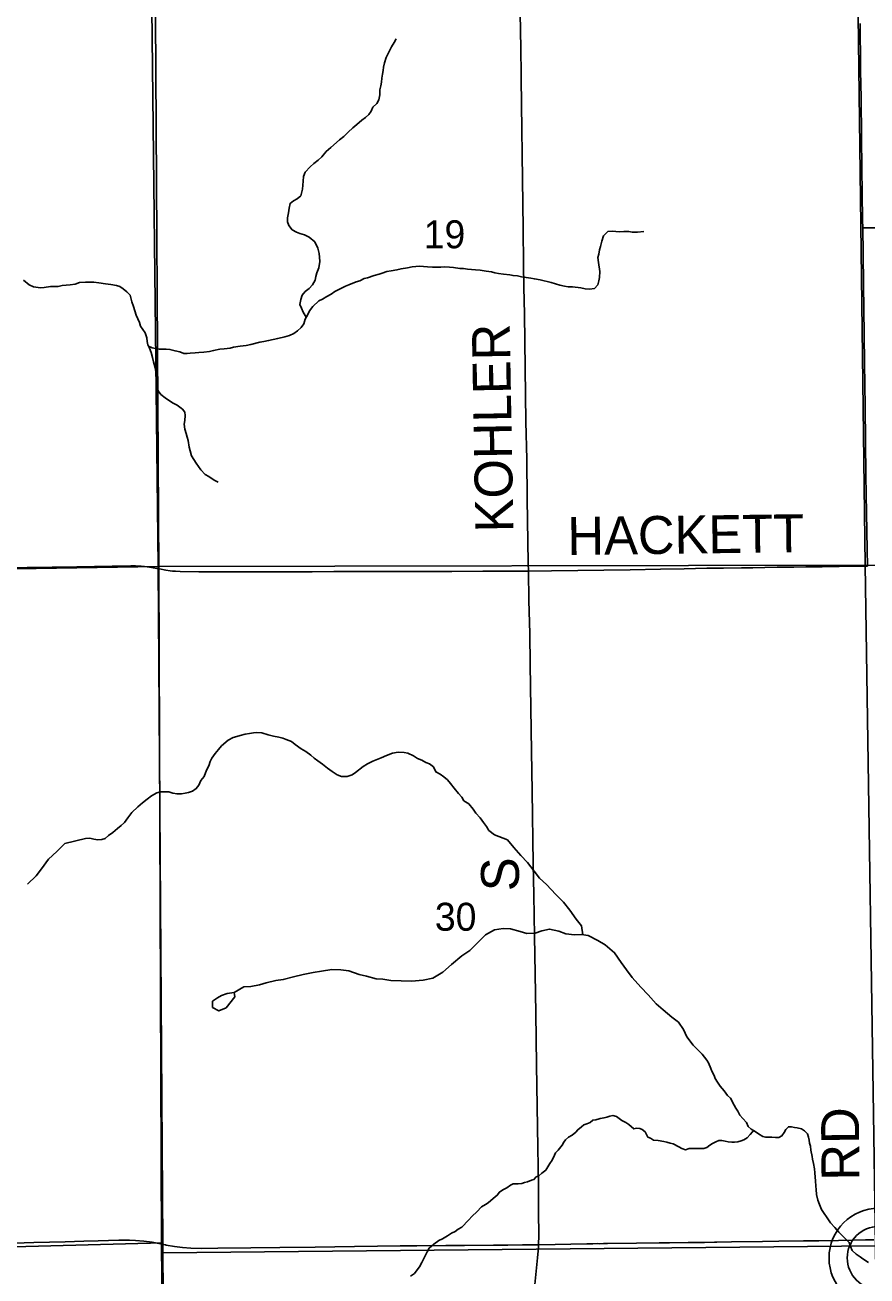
# Model space of a CAD drawing. Extents: x 1985906 to 2360102, y 891258 to 1222054.
# Drawn here: x 2171010 to 2177669, y 999101 to 1008989 of the extents above; entities that cross this region are included whole.
import ezdxf

# ---------------------------------------------------------------- set-up
doc = ezdxf.new("R2010")
doc.units = 0
for name, color, linetype in [('GM_X_County_Road', 7, 'Continuous'), ('GM_X_County_Road_Text', 7, 'Continuous'), ('GM_X_Minor_Lake', 7, 'Continuous'), ('GM_X_Minor_River', 7, 'Continuous'), ('GM_X_Section', 7, 'Continuous'), ('GM_X_Section_Text', 7, 'Continuous'), ('GM_X_Township', 7, 'Continuous'), ('GM_X_Township_Road', 7, 'Continuous'), ('GM_X_Township_Road_Text', 7, 'Continuous'), ('GM_X_Unincorporated', 7, 'Continuous')]:
    doc.layers.add(name, color=color, linetype=linetype)

msp = doc.modelspace()

# ---------------------------------------------------------------- linework, layer by layer
at = {"layer": 'GM_X_County_Road'}
for points in [[(2177634.9, 1007387.2), (2177634.1, 1007446), (2177631.1, 1007659.2), (2177628, 1007856), (2177626.5, 1008101.9), (2177622.5, 1008413.6), (2177618.8, 1008626.8), (2177617.4, 1008774.2), (2177616.2, 1008884.8), (2177615.3, 1008941.3), (2177614.3, 1009002.1)], [(2177672.3, 1004711.1), (2177670.2, 1004843), (2177663.9, 1005133.9), (2177661, 1005429.1), (2177654, 1005970.3), (2177653.1, 1006150.7), (2177649.9, 1006314.7), (2177646.5, 1006544.1), (2177640.7, 1006937.7), (2177637.5, 1007183.6), (2177634.9, 1007387.2)], [(2169337, 1004672.7), (2169502.9, 1004676.6), (2169863.6, 1004685), (2170290, 1004690.4), (2170552.3, 1004694.4), (2171027.9, 1004702.2), (2171421.4, 1004707.1), (2171700.1, 1004712.8), (2171847.9, 1004714.3), (2171885.3, 1004713.3), (2171907.3, 1004712.9), (2171929.7, 1004711.5), (2171954.4, 1004709.2), (2171976.9, 1004706.9), (2171994, 1004704.3), (2172051.9, 1004694.4), (2172073.9, 1004690.1)], [(2172073.9, 1004690.1), (2172123.3, 1004680.5), (2172157.1, 1004675.6), (2172178.1, 1004672.8), (2172200.1, 1004671.4), (2172238.4, 1004669), (2172385.7, 1004666.5), (2172787.6, 1004667.3), (2172903.5, 1004667.2), (2173281.7, 1004668), (2173452.4, 1004668.4), (2173579.9, 1004668.6), (2173714.7, 1004668.8), (2173867.8, 1004669.3), (2174123.9, 1004670.1), (2174386, 1004670.7), (2174632, 1004671), (2174935.1, 1004672.9), (2174991.5, 1004673.3)], [(2174991.5, 1004673.3), (2175173.1, 1004674.5), (2175796.2, 1004684), (2176035.5, 1004688.3), (2176222.5, 1004691.4), (2176402.8, 1004695.1), (2176534.1, 1004696.3), (2176676, 1004698.2), (2176765.4, 1004699.3), (2176860.4, 1004701.1), (2176957.4, 1004703.4), (2177090.1, 1004704.6), (2177185.7, 1004705.4), (2177313.3, 1004706.7), (2177449.2, 1004709.8), (2177557.4, 1004711.1), (2177672.3, 1004711.1)], [(2169395.2, 999316.6), (2169556.4, 999322.1), (2169835.1, 999328.4), (2170195.7, 999339.6), (2170458.1, 999347.7), (2170769.6, 999356.3), (2171081.1, 999364.8), (2171327.1, 999371.9), (2171474.6, 999376.2), (2171589.3, 999379.9), (2171753.3, 999384.7), (2171835.5, 999384.4), (2171884.8, 999382.4), (2171950.2, 999376.1), (2172014.9, 999367), (2172120.2, 999346.8)], [(2172120.2, 999346.8), (2172127.2, 999345.4), (2172191.7, 999334.7), (2172256.5, 999326.7), (2172321.7, 999322), (2172403.5, 999319.5), (2172534.5, 999319.7), (2172796.9, 999323.7), (2173026.4, 999326.6), (2173305.1, 999330.1), (2173616.6, 999334.1), (2173796.9, 999336.4), (2173977.3, 999338.2), (2174108.4, 999339), (2174338, 999340.7), (2174485.5, 999342.5), (2174715.1, 999345.7), (2174829.9, 999345.9), (2174944.7, 999346.1), (2174993.8, 999347.8), (2175043, 999348.3), (2175070.9, 999347.7)], [(2175070.9, 999347.7), (2175075.8, 999347.6), (2175452.9, 999355.2), (2175469.3, 999355), (2175502.1, 999355.7), (2175535, 999356.5), (2175551.3, 999356.1), (2175584.1, 999357.1), (2175616.6, 999357.4), (2175846.1, 999359.8), (2176025.8, 999362.3), (2176107.6, 999363.6), (2176254.2, 999364.9), (2176384.7, 999366.6), (2176463.5, 999368.1)], [(2176463.5, 999368.1), (2176482.6, 999368.4), (2176596.9, 999370), (2176842.4, 999372.6), (2176972.7, 999376.2), (2177165.9, 999378), (2177287, 999379.5), (2177444.9, 999380.7), (2177560, 999383.6), (2177658.4, 999385.9), (2177724.2, 999387)]]:
    msp.add_lwpolyline(points, dxfattribs=at)
at = {"layer": 'GM_X_Minor_Lake'}
for points in [[(2172663.3, 1001341.4), (2172609.4, 1001332.9), (2172563.6, 1001318.6), (2172533.8, 1001300.3), (2172492, 1001272), (2172494.4, 1001223.9), (2172544.5, 1001196.2), (2172600.2, 1001220.7), (2172669.5, 1001307.3), (2172667.4, 1001325.4)], [(2172667.4, 1001325.4), (2172663.3, 1001341.4)]]:
    msp.add_lwpolyline(points, dxfattribs=at)
at = {"layer": 'GM_X_Minor_River'}
for points in [[(2173234.8, 1006678.9), (2173210.3, 1006720.5), (2173197.9, 1006750.5), (2173183.6, 1006780.5), (2173191.3, 1006820.7), (2173203.1, 1006852.9), (2173226.9, 1006883.2), (2173258.9, 1006907.6), (2173282.7, 1006935.9), (2173304.5, 1006972.2), (2173310.3, 1007002.4), (2173318, 1007030.5), (2173333.8, 1007070.8), (2173341.4, 1007121.1), (2173339.1, 1007155.2), (2173336.8, 1007183.3), (2173326.4, 1007225.3), (2173301.9, 1007275.3), (2173257.5, 1007311.1), (2173221.2, 1007330.9), (2173182.9, 1007340.6), (2173156.7, 1007352.5), (2173122.4, 1007370.3), (2173096.1, 1007404.2), (2173085.8, 1007432.2), (2173087.5, 1007464.3), (2173093.2, 1007504.5), (2173098.9, 1007542.7), (2173106.6, 1007578.9), (2173132.6, 1007599.2), (2173162.5, 1007615.5), (2173190.4, 1007639.9), (2173204, 1007692.2), (2173207.8, 1007722.3), (2173209.5, 1007754.4), (2173213.2, 1007792.6), (2173227, 1007824.9), (2173264.8, 1007867.3), (2173294.7, 1007893.7), (2173328.6, 1007920.1), (2173358.5, 1007946.4), (2173392.2, 1007988.8), (2173428.1, 1008021.2), (2173497.9, 1008082), (2173531.8, 1008108.4), (2173565.6, 1008142.8), (2173603.5, 1008177.3), (2173635.4, 1008203.6), (2173673.2, 1008238.1), (2173703.2, 1008258.4), (2173729, 1008282.7), (2173748.9, 1008309), (2173760.7, 1008339.2), (2173792.6, 1008369.5), (2173808.4, 1008397.8), (2173816.1, 1008438), (2173817.7, 1008476.2), (2173823.5, 1008508.3), (2173829.3, 1008538.5), (2173831, 1008568.6), (2173836.8, 1008600.8), (2173842.6, 1008629), (2173846.3, 1008655.1), (2173854.1, 1008691.3), (2173865.8, 1008731.5), (2173879.6, 1008759.8), (2173893.4, 1008786), (2173909.2, 1008816.2), (2173931, 1008850.5), (2173946.8, 1008878.8)], [(2175560.8, 1007239.5), (2175572.5, 1007279.8), (2175584.1, 1007322), (2175620, 1007356.5), (2175656.1, 1007358.8), (2175682.2, 1007357), (2175710.3, 1007355.2), (2175746.5, 1007357.5), (2175784.6, 1007355.8), (2175810.7, 1007352), (2175854.9, 1007352.4), (2175905.1, 1007356.8)], [(2171988.3, 1006449.6), (2172016.1, 1006437.7), (2172070.4, 1006428.1), (2172126.6, 1006426.5), (2172156.8, 1006424.8), (2172197, 1006413.1), (2172235.2, 1006405.3), (2172265.5, 1006391.5), (2172291.6, 1006391.7), (2172317.6, 1006394), (2172355.7, 1006398.3), (2172385.8, 1006400.5), (2172424, 1006402.9), (2172470.1, 1006409.3), (2172502.1, 1006415.5), (2172550.2, 1006426), (2172586.4, 1006428.3), (2172632.5, 1006434.7), (2172658.5, 1006442.9), (2172712.6, 1006451.4), (2172758.8, 1006455.8), (2172796.8, 1006464.1), (2172867, 1006482.8), (2172899, 1006487), (2172937.1, 1006495.4), (2173009.3, 1006512), (2173065.4, 1006524.5), (2173101.4, 1006534.9), (2173135.4, 1006551.2), (2173165.3, 1006571.5), (2173193.2, 1006597.8), (2173215, 1006628.2), (2173226.8, 1006664.4), (2173244.6, 1006696.7), (2173260.4, 1006728.9), (2173286.2, 1006763.2), (2173334, 1006809.8), (2173362, 1006822.1), (2173397.9, 1006844.5), (2173431.9, 1006862.8), (2173461.8, 1006883.1), (2173503.8, 1006903.6), (2173543.8, 1006924), (2173571.8, 1006936.2), (2173629.8, 1006958.8), (2173657.9, 1006967), (2173691.8, 1006985.4), (2173719.9, 1006991.7), (2173771.9, 1007010.2), (2173810, 1007018.5), (2173836, 1007026.7), (2173872.1, 1007041.1), (2173906.1, 1007047.4), (2173952.2, 1007053.8), (2173984.3, 1007062.1), (2174036.4, 1007070.5), (2174072.5, 1007078.8), (2174130.7, 1007083.3), (2174193, 1007077.8), (2174233.1, 1007076.1), (2174269.3, 1007074.4), (2174299.4, 1007074.7), (2174329.5, 1007076.9), (2174367.6, 1007075.2), (2174397.8, 1007073.5), (2174448, 1007065.8), (2174478.1, 1007064.1), (2174510.3, 1007060.3), (2174572.6, 1007054.8), (2174608.7, 1007051.1), (2174657, 1007043.5), (2174699.2, 1007037.8), (2174725.4, 1007030), (2174755.5, 1007024.2), (2174793.7, 1007018.5), (2174843.9, 1007014.9), (2174870.1, 1007009), (2174904.2, 1007005.3), (2174936.4, 1006999.5), (2174972.6, 1006993.8), (2175010.8, 1006988.1), (2175039, 1006982.3), (2175083.2, 1006974.6), (2175171.7, 1006953.3), (2175240.1, 1006933.8), (2175276.3, 1006926), (2175306.5, 1006920.2), (2175340.6, 1006918.5), (2175404.9, 1006911), (2175441.1, 1006903.3), (2175475.3, 1006901.5), (2175513.4, 1006905.9), (2175539.2, 1006934.2), (2175549, 1006966.4), (2175552.8, 1006992.5), (2175556.4, 1007040.7), (2175545.8, 1007110.9), (2175541.4, 1007151), (2175547.2, 1007177.2), (2175553, 1007211.4), (2175560.8, 1007239.5)], [(2170997.8, 1006971.5), (2171044.3, 1006935.7), (2171078.5, 1006919.9), (2171132.8, 1006912.3), (2171160.9, 1006914.6), (2171213, 1006921), (2171273.2, 1006923.5), (2171305.3, 1006929.8), (2171367.5, 1006936.3), (2171407.6, 1006940.7), (2171441.6, 1006953), (2171487.7, 1006957.4), (2171519.9, 1006957.7), (2171556, 1006955.9), (2171594.2, 1006950.2), (2171646.5, 1006942.6), (2171688.7, 1006936.9), (2171732.9, 1006931.3), (2171759.1, 1006921.5), (2171787.3, 1006903.6)], [(2171787.3, 1006903.6), (2171815.6, 1006879.8), (2171842, 1006853.9), (2171854.5, 1006799.8), (2171868.8, 1006763.8), (2171889.5, 1006695.7), (2171901.8, 1006665.6), (2171916.1, 1006637.6), (2171924.3, 1006609.6), (2171960.9, 1006555.7), (2171973.3, 1006517.6), (2171975.5, 1006487.5), (2171981.8, 1006461.5), (2171996.1, 1006435.5), (2172008.4, 1006401.5), (2172018.8, 1006361.4), (2172027.1, 1006327.3), (2172039.5, 1006279.3), (2172045.8, 1006247.2), (2172046.1, 1006221.1), (2172048.3, 1006195), (2172052.6, 1006160.9), (2172058.9, 1006124.8), (2172063.2, 1006098.8), (2172083.5, 1006068.8), (2172117.9, 1006041), (2172144.1, 1006025.1), (2172182.4, 1006001.3), (2172214.7, 1005983.5), (2172255.1, 1005953.8), (2172273.4, 1005927.8), (2172277.6, 1005901.7), (2172273.9, 1005863.6), (2172270.2, 1005833.4), (2172274.5, 1005793.3), (2172284.9, 1005759.2), (2172293.1, 1005731.2), (2172301.4, 1005705.2), (2172307.9, 1005651), (2172316.1, 1005623), (2172326.5, 1005584.9), (2172344.8, 1005554.9), (2172363.1, 1005527), (2172383.4, 1005499), (2172399.7, 1005473.1), (2172436.2, 1005435.2), (2172464.4, 1005421.4), (2172506.8, 1005391.6), (2172539, 1005375.8)], [(2171324.4, 1002520), (2171488.8, 1002558.5), (2171522.9, 1002562.8), (2171555.1, 1002555), (2171587.3, 1002549.2), (2171617.4, 1002551.5), (2171643.4, 1002559.7), (2171671.3, 1002582), (2171705.3, 1002606.4), (2171741.1, 1002636.8), (2171771, 1002661.1), (2171796.9, 1002685.4), (2171824.7, 1002721.8), (2171856.5, 1002764.2), (2171902.3, 1002808.8), (2171940.2, 1002841.2), (2171976.1, 1002869.6), (2172012, 1002896), (2172053.9, 1002920.4), (2172082, 1002926.7), (2172116.1, 1002929), (2172148.2, 1002927.2), (2172178.4, 1002917.4), (2172212.6, 1002911.7), (2172246.7, 1002912), (2172276.8, 1002916.2), (2172302.8, 1002922.5), (2172334.9, 1002932.8), (2172364.8, 1002953.1), (2172384.7, 1002981.4), (2172400.4, 1003017.6), (2172426.2, 1003050), (2172445.9, 1003098.3), (2172463.7, 1003134.6), (2172475.4, 1003166.8), (2172487.2, 1003195), (2172515, 1003231.4), (2172540.9, 1003263.7), (2172564.7, 1003292), (2172616.5, 1003336.6), (2172656.5, 1003357), (2172686.6, 1003365.3), (2172712.6, 1003373.5), (2172750.6, 1003383.9), (2172786.7, 1003390.2), (2172816.8, 1003394.5), (2172842.9, 1003396.7), (2172883.1, 1003393), (2172933.4, 1003377.3), (2172975.6, 1003367.7), (2173017.9, 1003360), (2173050, 1003352.2), (2173076.2, 1003342.4), (2173118.5, 1003324.6), (2173146.8, 1003300.8), (2173195.3, 1003267), (2173231.6, 1003247.3), (2173270, 1003217.5), (2173296.3, 1003193.6), (2173326.6, 1003173.8), (2173363, 1003145.9), (2173401.4, 1003116.1), (2173439.7, 1003088.3), (2173480.1, 1003062.6), (2173514.4, 1003048.8), (2173558.5, 1003049.2), (2173598.6, 1003061.5), (2173624.5, 1003079.8), (2173684.3, 1003128.5), (2173718.3, 1003148.8), (2173762.2, 1003171.3), (2173788.3, 1003181.5), (2173826.3, 1003197.9), (2173868.3, 1003214.3), (2173916.3, 1003232.8), (2173962.4, 1003241.2), (2174008.6, 1003239.5), (2174036.8, 1003233.7), (2174083.1, 1003212), (2174115.4, 1003192.2), (2174147.6, 1003178.4), (2174179.9, 1003158.6), (2174210.1, 1003148.8), (2174240.4, 1003125), (2174258.9, 1003085), (2174293.1, 1003067.2), (2174321.4, 1003047.3), (2174351.7, 1003021.5), (2174376.1, 1002993.6), (2174404.5, 1002957.7), (2174439, 1002913.8), (2174465.3, 1002885.9), (2174481.6, 1002857.9), (2174520, 1002832.1), (2174554.5, 1002790.2), (2174576.8, 1002758.3), (2174611.2, 1002722.4), (2174635.6, 1002686.5), (2174660, 1002652.6), (2174678.3, 1002622.6), (2174722.6, 1002588.5)], [(2174722.6, 1002588.5), (2174825.9, 1002547.6)], [(2171029.1, 1002199.2), (2171098.6, 1002263.8), (2171142.1, 1002320.3), (2171195.5, 1002394.8), (2171261, 1002455.4), (2171324.4, 1002520)], [(2175421.6, 1001798.7), (2175412, 1001868.4), (2175369.7, 1001920.2), (2175319.3, 1001992), (2175268.9, 1002055.8), (2175208.5, 1002117.5), (2175134, 1002195.1), (2175079.7, 1002244.8), (2175037.4, 1002300.6), (2174985, 1002368.4), (2174932.6, 1002424.1), (2174876.2, 1002487.8), (2174825.9, 1002547.6)], [(2172663.3, 1001341.4), (2172740.9, 1001386), (2172796.8, 1001390.4), (2172864.6, 1001402.9), (2172918.4, 1001417.4), (2172994.2, 1001436), (2173052.1, 1001444.4), (2173133.8, 1001465), (2173209.6, 1001483.6), (2173289.4, 1001500.2), (2173355.2, 1001510.7), (2173437, 1001523.4), (2173506.9, 1001521.9), (2173570.9, 1001514.3), (2173653, 1001484.9), (2173711, 1001471.3), (2173787.1, 1001449.8), (2173841.1, 1001446.2), (2173903.1, 1001436.6), (2173985, 1001433.2), (2174066.9, 1001431.8), (2174158.7, 1001438.4), (2174234.5, 1001455), (2174314, 1001503.7), (2174383.5, 1001562.3), (2174464.9, 1001631.1), (2174528.6, 1001673.6), (2174601.9, 1001746.3), (2174651.5, 1001796.8), (2174723.1, 1001837.4), (2174793, 1001847.9), (2174850.9, 1001844.3), (2174927, 1001822.8), (2174979, 1001807.2), (2175044.9, 1001811.7), (2175098.7, 1001830.1), (2175158.5, 1001842.5), (2175232.6, 1001827.1), (2175286.7, 1001805.4), (2175354.6, 1001797.9), (2175410.5, 1001800.3), (2175464.5, 1001792.7), (2175540.7, 1001753.2), (2175598.9, 1001717.5), (2175673.3, 1001655.9), (2175725.8, 1001578.1), (2175766.1, 1001520.3), (2175812.5, 1001460.5), (2175881, 1001382.9), (2175939.3, 1001323.2), (2176001.8, 1001251.5), (2176056, 1001205.8), (2176126.4, 1001146.2), (2176178.6, 1001106.5), (2176217, 1001048.6), (2176245.3, 1000990.7), (2176293.8, 1000924.9), (2176366.2, 1000853.3)], [(2176565, 1000528.2), (2176540.6, 1000564), (2176508.2, 1000601.8), (2176485.9, 1000633.6), (2176469.6, 1000661.5), (2176461.3, 1000685.5), (2176443, 1000719.4), (2176434.7, 1000741.3), (2176416.3, 1000785.2), (2176402.1, 1000807.2), (2176366.2, 1000853.3)], [(2177680.9, 999208.1), (2177636.6, 999235.8), (2177614.4, 999251.6), (2177582.2, 999273.3), (2177551.9, 999303.1), (2177539.6, 999333), (2177527.2, 999365), (2177507, 999386.8), (2177466.6, 999426.5), (2177446.4, 999448.4), (2177414, 999484.2), (2177381.6, 999521.9), (2177353.2, 999559.7), (2177324.7, 999603.5), (2177310.5, 999627.4), (2177292.1, 999665.3), (2177279.7, 999701.3), (2177269.3, 999745.3), (2177266.9, 999783.3), (2177264.6, 999811.3), (2177262.2, 999853.4), (2177259.8, 999883.4), (2177257.5, 999915.4), (2177253.2, 999947.5), (2177244.7, 999991.4), (2177238.4, 1000023.4), (2177234.2, 1000045.4), (2177225.7, 1000095.5), (2177221.3, 1000127.5), (2177215.1, 1000151.4), (2177210.9, 1000173.4), (2177206.6, 1000197.5), (2177198.4, 1000223.4), (2177174.1, 1000249.2), (2177151.9, 1000265.1), (2177117.8, 1000270.8), (2177095.8, 1000274.6), (2177071.7, 1000280.4), (2177047.7, 1000280.2), (2177025.9, 1000259.9), (2177014.2, 1000235.8), (2176996.4, 1000207.6), (2176970.5, 1000195.3), (2176944.5, 1000195.1), (2176916.5, 1000198.8), (2176866.5, 1000198.4), (2176844.4, 1000204.2), (2176812.2, 1000225.9), (2176784, 1000243.7), (2176751.8, 1000261.4), (2176729.5, 1000283.3), (2176717.2, 1000313.2), (2176686.9, 1000347), (2176664.6, 1000372.8), (2176646.3, 1000402.7), (2176632, 1000426.6), (2176617.8, 1000452.5), (2176589.2, 1000506.4), (2176565, 1000528.2)], [(2175551.4, 1000343.7), (2175525.5, 1000335.8), (2175501.5, 1000331.7), (2175479.7, 1000315.5), (2175453.8, 1000303.3), (2175429.8, 1000295.2), (2175410, 1000281), (2175382.2, 1000256.8), (2175366.3, 1000236.6), (2175336.5, 1000214.4), (2175308.7, 1000198.2), (2175284.8, 1000178), (2175271, 1000157.9), (2175257.2, 1000135.7), (2175227.5, 1000095.4), (2175205.7, 1000075.2), (2175197.8, 1000055.1), (2175178.1, 1000016.9), (2175160.3, 999990.7), (2175128.7, 999938.3), (2175096.9, 999914.1), (2175075.1, 999893.9), (2175053.2, 999883.7), (2175035.3, 999863.5), (2175015.4, 999857.4), (2174983.5, 999845.2), (2174959.6, 999839.1), (2174939.7, 999832.9), (2174911.7, 999828.8), (2174869.8, 999828.5), (2174849.9, 999818.4), (2174822, 999798.2), (2174790.2, 999782), (2174762.3, 999763.8), (2174744.5, 999739.6), (2174712.7, 999713.3), (2174673, 999679), (2174651.1, 999666.8), (2174619.3, 999646.6), (2174583.6, 999608.2), (2174545.9, 999573.9), (2174518.2, 999541.7), (2174464.6, 999487.2), (2174436.8, 999471), (2174410.9, 999452.8), (2174383, 999440.6), (2174351.2, 999418.3), (2174311.4, 999394), (2174283.6, 999381.8), (2174243.8, 999353.5), (2174206.1, 999321.2), (2174190.3, 999293), (2174148.9, 999208.5), (2174131.2, 999174.3), (2174111.4, 999150.1), (2174089.6, 999121.9), (2174059.8, 999099.6)], [(2176295.5, 1000109.2), (2176262.3, 1000108.9), (2176234.4, 1000098.8), (2176204.4, 1000108.6), (2176180.3, 1000122.6), (2176136.2, 1000144.4), (2176112.2, 1000150.3), (2176086.2, 1000158.2), (2176062.1, 1000164.1), (2176018.1, 1000171.9), (2175980.1, 1000175.7), (2175958.1, 1000189.6), (2175936, 1000199.5), (2175913.7, 1000239.6), (2175891.6, 1000259.5), (2175871.6, 1000267.4), (2175845.6, 1000269.3), (2175825.7, 1000265.2), (2175785.5, 1000297.1), (2175761.4, 1000313), (2175731.3, 1000328.9), (2175687.1, 1000360.8), (2175659.1, 1000368.7), (2175635.1, 1000364.5), (2175611.2, 1000356.4), (2175589.3, 1000352.2), (2175559.3, 1000346.1), (2175551.4, 1000343.7)], [(2176771.4, 1000250.6), (2176764, 1000241.5), (2176746.2, 1000219.3), (2176720.5, 1000193), (2176694.6, 1000176.8), (2176672.7, 1000170.6), (2176646.8, 1000160.3), (2176620.8, 1000158.1), (2176598.8, 1000159.9), (2176570.7, 1000161.6), (2176546.7, 1000167.4), (2176520.6, 1000171.2), (2176498.6, 1000171), (2176472.7, 1000162.7), (2176446.8, 1000148.5), (2176424.9, 1000136.2), (2176401.1, 1000116), (2176379.2, 1000107.8), (2176295.5, 1000109.2)]]:
    msp.add_lwpolyline(points, dxfattribs=at)
at = {"layer": 'GM_X_Section'}
for points in [[(2172002.1, 1010050.7), (2172062.7, 1004709.9), (2166591.9, 1004620.3), (2166565.1, 1009987.4), (2171996.2, 1010296.8)], [(2177585.5, 1010100.6), (2177654.1, 1004719.8), (2172062.7, 1004709.9), (2172002.1, 1010050.7)], [(2177585.5, 1010100.6), (2183001.6, 1010039.4), (2183065.6, 1004710.7), (2177654.1, 1004719.8)], [(2166591.9, 1004620.3), (2172062.7, 1004709.9), (2172100.8, 999362), (2166684.6, 999218.7)], [(2177654.1, 1004719.8), (2177736.2, 999340.4), (2172101.4, 999284), (2172100.8, 999362), (2172062.7, 1004709.9)], [(2183065.6, 1004710.7), (2183085.5, 999354.8), (2177736.2, 999340.4), (2177654.1, 1004719.8)], [(2172101.4, 999284), (2172145.9, 993983.3), (2166921.2, 993907.4), (2166761.1, 993904.2), (2166684.6, 999218.7), (2172100.8, 999362)], [(2177736.2, 999340.4), (2177802.2, 994033.9), (2177414, 994034.4), (2172145.9, 993983.3), (2172101.4, 999284)]]:
    msp.add_lwpolyline(points, close=True, dxfattribs=at)
at = {"layer": 'GM_X_Township'}
for points in [[(2177799.9, 994032), (2174813.9, 994019.4), (2172149.7, 993984.9), (2172123.2, 995676.9), (2172090.4, 999358.1), (2172068.5, 1004681), (2172011.5, 1014316.1), (2171951.8, 1019539.4), (2171946, 1020163.9), (2171903.6, 1026111.4), (2173808.9, 1026114.5), (2177595.5, 1026120.2), (2180901.6, 1026116.5)], [(2171903.6, 1026111.4), (2171946, 1020163.9), (2171951.8, 1019539.4), (2172011.5, 1014316.1), (2172068.5, 1004681), (2172090.4, 999358.1), (2172123.2, 995676.9)]]:
    msp.add_lwpolyline(points, dxfattribs=at)
at = {"layer": 'GM_X_Township_Road'}
for points in [[(2174991.5, 1004673.3), (2174990.8, 1004736.5), (2174982.7, 1005245.1), (2174977.9, 1005556.8), (2174970.9, 1005851.3), (2174965.5, 1006277.9), (2174959.8, 1006704.5), (2174955.8, 1006917.7), (2174953.6, 1007098.2), (2174949.9, 1007377), (2174943.6, 1007770.8), (2174936.5, 1008361.7), (2174934.9, 1008570.2), (2174934.4, 1008597.5), (2174930.2, 1008804.2), (2174926.8, 1009083.1), (2174920.2, 1009427.6), (2174916.9, 1009772.1), (2174905.5, 1010608.9), (2174905.4, 1010618.4)], [(2177634.9, 1007387.2), (2177650.5, 1007387), (2177733.1, 1007386.4), (2177881.1, 1007384.5), (2178094.8, 1007381.7), (2178308.5, 1007379.5), (2178555.1, 1007376.1), (2178736, 1007374.6), (2179015.4, 1007373.1), (2179147, 1007372.9), (2179278.4, 1007372.3), (2179457, 1007371), (2179603.4, 1007368.7), (2179685.6, 1007367.1), (2179800.5, 1007365.6), (2179931.5, 1007364.3), (2180079.1, 1007362.8), (2180161.4, 1007362.6), (2180309.3, 1007363.4), (2180457, 1007362), (2180572, 1007360.2), (2180703.5, 1007359.4), (2181040.5, 1007360), (2181063.5, 1007359.9)], [(2175070.9, 999347.7), (2175072.7, 999424.4), (2175071.9, 999604.7), (2175070.5, 999817.8), (2175068.6, 999965.4), (2175066.8, 1000113), (2175056.1, 1000769.1), (2175048.9, 1001179.2), (2175045, 1001490.6), (2175039.7, 1001785.8), (2175035, 1002113.9), (2175029, 1002359.8), (2175020.6, 1002934), (2175015.7, 1003245.6), (2175011.3, 1003589.9), (2175005.5, 1003933.6), (2175002.2, 1004178.8), (2174995.7, 1004441.3), (2174991.5, 1004673.3)], [(2174838.1, 995939.1), (2174833.6, 996089.2), (2174830.2, 996286.1), (2174827.8, 996499.4), (2174827.9, 996647.2), (2174834.5, 996778.6), (2174848.7, 996942.1), (2174879.4, 997285.2), (2174895.4, 997448.5), (2174918.3, 997709.8), (2174928, 997824.3), (2174966.2, 998215.9), (2174987.6, 998444.5), (2175010.4, 998689.5), (2175042.8, 999032.5), (2175063.1, 999244.9), (2175070, 999326.3), (2175070.9, 999347.7)]]:
    msp.add_lwpolyline(points, dxfattribs=at)
at = {"layer": 'GM_X_Unincorporated'}
for radius in [392.8, 249]:
    msp.add_circle((2177761.7, 999243.7), radius, dxfattribs=at)

# ---------------------------------------------------------------- texts
at = {"layer": 'GM_X_County_Road_Text'}
for s, rotation, p in [('HACKETT', 0.73265, (2175301.8, 1004799)), ('RD', 90.48814, (2177609.7, 999855.9))]:
    msp.add_text(s, height=300, rotation=rotation, dxfattribs=at).set_placement(p)
at = {"layer": 'GM_X_Section_Text'}
for s, p in [('19', (2174163.6, 1007224.5)), ('30', (2174251.6, 1001830.1))]:
    msp.add_text(s, height=221, rotation=0.00001, dxfattribs=at).set_placement(p)
at = {"layer": 'GM_X_Township_Road_Text'}
for s, rotation, p in [('KOHLER', 91.0172, (2174872.8, 1004981.4)), ('S', 90, (2174916.8, 1002142.1))]:
    msp.add_text(s, height=300, rotation=rotation, dxfattribs=at).set_placement(p)

doc.saveas('drawing.dxf')
